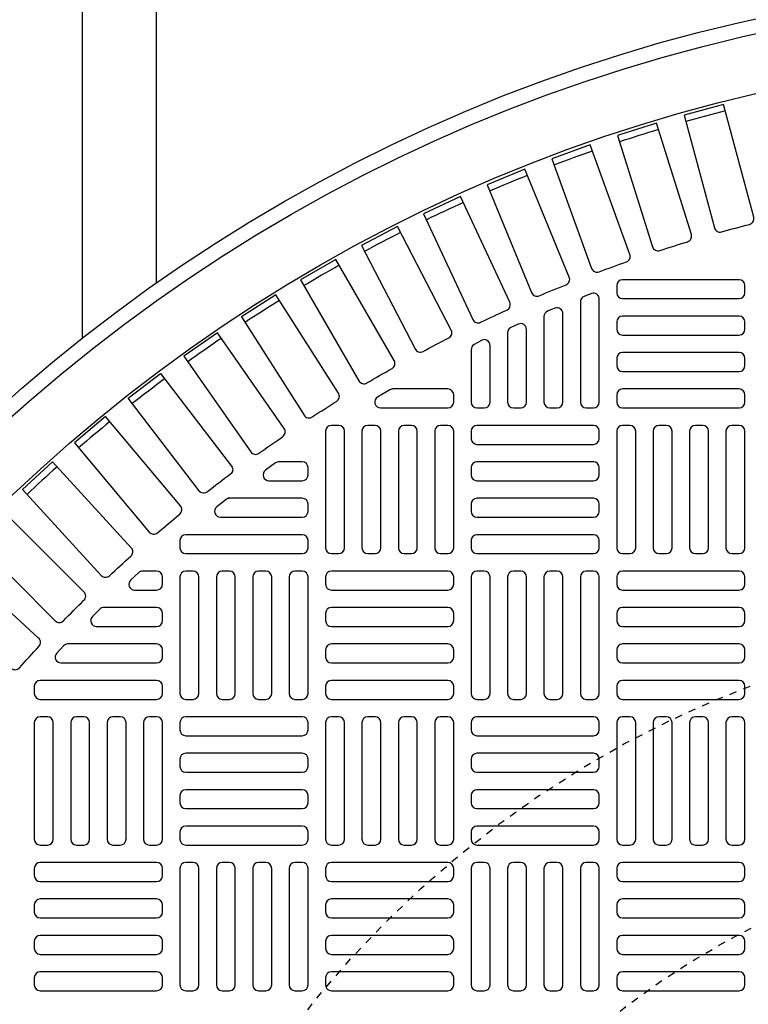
# Model space of a CAD drawing. Extents: x -169 to 2224, y 0 to 2796.
# Tile 472 of 530: x 1515 to 1525, y 1488 to 1501. Entities that reach past the tile are written whole.
import ezdxf

# ---------------------------------------------------------------- set-up
doc = ezdxf.new("R2010")
doc.units = 0
doc.header["$MEASUREMENT"] = 0
doc.linetypes.add('HIDDEN2', pattern=[0.28125, 0.1875, -0.09375])
doc.layers.get('DEFPOINTS').update_dxf_attribs({"linetype": 'CONTINUOUS'})
for name, color, linetype in [('TANK-MANHOLE-COVER-40', 2, 'CONTINUOUS'), ('TANK-MANHOLE-COVER-HATCH-40', 252, 'CONTINUOUS'), ('TANK-SLOPE', 3, 'CONTINUOUS'), ('TANK-UST-RIB', 7, 'CONTINUOUS')]:
    doc.layers.add(name, color=color, linetype=linetype)

msp = doc.modelspace()

# ---------------------------------------------------------------- linework, layer by layer
at = {"layer": 'DEFPOINTS', "color": 8, "linetype": 'HIDDEN2', "ltscale": 0.125}
msp.add_circle((1529.52157, 1479.01916), 14, dxfattribs=at)
msp.add_circle((1529.52157, 1479.01916), 14, dxfattribs=at)
at = {"layer": 'DEFPOINTS', "color": 8, "linetype": 'HIDDEN2', "ltscale": 0.5}
msp.add_circle((1529.52157, 1479.01916), 11, dxfattribs=at)
msp.add_circle((1529.52157, 1479.01916), 11, dxfattribs=at)
at = {"layer": 'TANK-MANHOLE-COVER-40', "color": 4, "linetype": 'Continuous'}
msp.add_circle((1529.52234, 1479.01916), 22.63902, dxfattribs=at)
at = {"layer": 'TANK-MANHOLE-COVER-40', "color": 1, "linetype": 'Continuous'}
msp.add_circle((1529.52234, 1479.01916), 22.44094, dxfattribs=at)
at = {"layer": 'TANK-MANHOLE-COVER-40', "color": 2, "linetype": 'Continuous'}
msp.add_circle((1529.52234, 1479.01916), 21.65354, dxfattribs=at)
at = {"layer": 'TANK-MANHOLE-COVER-HATCH-40', "linetype": 'Continuous'}
for points in [[(1524.167, 1498.24797, -0.00491171), (1524.54579, 1498.34947, 0.41709369), (1524.60222, 1498.4461), (1524.19438, 1499.96818), (1523.66198, 1499.82552), (1524.06982, 1498.30344, 0.41709369), (1524.167, 1498.24797)], [(1523.33335, 1497.99607, -0.00491171), (1523.70735, 1498.11399, 0.41709369), (1523.75951, 1498.213), (1523.28567, 1499.71583), (1522.76, 1499.55009), (1523.23384, 1498.04725, 0.41709369), (1523.33335, 1497.99607)], [(1522.51148, 1497.70805, -0.00491171), (1522.87998, 1497.84217, 0.41709369), (1522.92777, 1497.94336), (1522.38883, 1499.4241), (1521.87089, 1499.23558), (1522.40983, 1497.75484, 0.41709369), (1522.51148, 1497.70805)], [(1521.70295, 1497.38445, -0.00491171), (1522.06526, 1497.53452, 0.41709369), (1522.10859, 1497.63769), (1521.50556, 1499.09352), (1520.99634, 1498.88259), (1521.59936, 1497.42677, 0.41709369), (1521.70295, 1497.38445)], [(1520.90931, 1497.0259, -0.00491171), (1521.26472, 1497.19163, 0.41709369), (1521.30351, 1497.29659), (1520.63756, 1498.72472), (1520.13802, 1498.49178), (1520.80397, 1497.06365, 0.41709369), (1520.90931, 1497.0259)], [(1520.13207, 1496.63306, -0.00491171), (1520.47991, 1496.81414, 0.41709369), (1520.51409, 1496.92069), (1519.78648, 1498.31842), (1519.29757, 1498.06391), (1520.02518, 1496.66619, 0.41709369), (1520.13207, 1496.63306)], [(1519.3727, 1496.2067, -0.00491171), (1519.71231, 1496.40278, 0.41709369), (1519.74181, 1496.51072), (1518.95392, 1497.87538), (1518.47658, 1497.59979), (1519.26447, 1496.23513, 0.41709369), (1519.3727, 1496.2067)], [(1518.63265, 1495.74762, -0.00491171), (1518.96339, 1495.95832, 0.41709369), (1518.98814, 1496.06745), (1518.14148, 1497.39644), (1517.67662, 1497.10029), (1518.52328, 1495.7713, 0.41709369), (1518.63265, 1495.74762)], [(1517.91333, 1495.2567, -0.00491171), (1518.23456, 1495.48163, 0.41709369), (1518.25453, 1495.59173), (1517.35071, 1496.88253), (1516.89921, 1496.56638), (1517.80303, 1495.27559, 0.41709369), (1517.91333, 1495.2567)], [(1517.2161, 1494.73486, -0.41709369), (1517.10509, 1494.74892), (1516.14582, 1495.99907), (1516.5831, 1496.3346), (1517.54237, 1495.08446, -0.41709369), (1517.52722, 1494.97359, 0.00491171), (1517.2161, 1494.73486)], [(1519.72415, 1496.12546, 0.1342636), (1519.68408, 1496.1145), (1519.51758, 1496.01608, 0.76325856), (1519.55765, 1495.86955), (1520.46722, 1495.86955), (1520.46722, 1495.86955, 0.41421356), (1520.54596, 1495.94829), (1520.54596, 1496.04672), (1520.54596, 1496.04672, 0.41421356), (1520.46722, 1496.12546), (1519.72415, 1496.12546)], [(1516.54231, 1494.18312, -0.00491171), (1516.84272, 1494.43519, 0.41709369), (1516.85302, 1494.54661), (1515.84013, 1495.75372), (1515.4179, 1495.39943), (1516.43079, 1494.19232, 0.41709369), (1516.54231, 1494.18312)], [(1518.18416, 1495.14121, 0.15754945), (1518.13808, 1495.12632), (1518.00168, 1495.02789, 0.72778796), (1518.04775, 1494.8853), (1518.49872, 1494.8853), (1518.49872, 1494.8853, 0.41421356), (1518.57746, 1494.96404), (1518.57746, 1495.06247), (1518.57746, 1495.06247, 0.41421356), (1518.49872, 1495.14121), (1518.18416, 1495.14121)], [(1517.51806, 1494.64908, 0.16819223), (1517.46938, 1494.63223), (1517.34425, 1494.5338, 0.71204699), (1517.39294, 1494.39318), (1518.49872, 1494.39318), (1518.49872, 1494.39318, 0.41421356), (1518.57746, 1494.47192), (1518.57746, 1494.57034), (1518.57746, 1494.57034, 0.41421356), (1518.49872, 1494.64908), (1517.4908, 1494.64908)], [(1515.27008, 1492.99413, -0.00491171), (1515.54737, 1493.27142, 0.41709369), (1515.54792, 1493.38332), (1514.43368, 1494.49756), (1514.04394, 1494.10782), (1515.15818, 1492.99358, 0.41709369), (1515.27008, 1492.99413)]]:
    msp.add_lwpolyline(points, format="xyb", dxfattribs=at)
at = {"layer": 'TANK-MANHOLE-COVER-HATCH-40', "linetype": 'Continuous', "flags": 128}
for points in [[(1522.75068, 1497.42467, 0.41421356), (1522.82942, 1497.34593), (1524.40423, 1497.34593, 0.41421356), (1524.48297, 1497.42467), (1524.48297, 1497.5231, 0.41421356), (1524.40423, 1497.60184), (1522.82942, 1497.60184, 0.41421356), (1522.75068, 1497.5231)], [(1522.75068, 1496.93255, 0.41421356), (1522.82942, 1496.85381), (1524.40423, 1496.85381, 0.41421356), (1524.48297, 1496.93255), (1524.48297, 1497.03097, 0.41421356), (1524.40423, 1497.10971), (1522.82942, 1497.10971, 0.41421356), (1522.75068, 1497.03097)], [(1522.75068, 1496.44042, 0.41421356), (1522.82942, 1496.36168), (1524.40423, 1496.36168, 0.41421356), (1524.48297, 1496.44042), (1524.48297, 1496.53884, 0.41421356), (1524.40423, 1496.61758), (1522.82942, 1496.61758, 0.41421356), (1522.75068, 1496.53884)], [(1522.75068, 1495.94829, 0.41421356), (1522.82942, 1495.86955), (1524.40423, 1495.86955, 0.41421356), (1524.48297, 1495.94829), (1524.48297, 1496.04672, 0.41421356), (1524.40423, 1496.12546), (1522.82942, 1496.12546, 0.41421356), (1522.75068, 1496.04672)], [(1518.99084, 1493.90105, 0.41421356), (1519.06958, 1493.97979), (1519.06958, 1495.55459, 0.41421356), (1518.99084, 1495.63333), (1518.89242, 1495.63333, 0.41421356), (1518.81368, 1495.55459), (1518.81368, 1493.97979, 0.41421356), (1518.89242, 1493.90105)], [(1519.48297, 1493.90105, 0.41421356), (1519.56171, 1493.97979), (1519.56171, 1495.55459, 0.41421356), (1519.48297, 1495.63333), (1519.38454, 1495.63333, 0.41421356), (1519.3058, 1495.55459), (1519.3058, 1493.97979, 0.41421356), (1519.38454, 1493.90105)], [(1519.97509, 1493.90105, 0.41421356), (1520.05383, 1493.97979), (1520.05383, 1495.55459, 0.41421356), (1519.97509, 1495.63333), (1519.87667, 1495.63333, 0.41421356), (1519.79793, 1495.55459), (1519.79793, 1493.97979, 0.41421356), (1519.87667, 1493.90105)], [(1520.46722, 1493.90105, 0.41421356), (1520.54596, 1493.97979), (1520.54596, 1495.55459, 0.41421356), (1520.46722, 1495.63333), (1520.36879, 1495.63333, 0.41421356), (1520.29005, 1495.55459), (1520.29005, 1493.97979, 0.41421356), (1520.36879, 1493.90105)], [(1522.51446, 1495.55459, 0.41421356), (1522.43572, 1495.63333), (1520.86092, 1495.63333, 0.41421356), (1520.78218, 1495.55459), (1520.78218, 1495.45617, 0.41421356), (1520.86092, 1495.37743), (1522.43572, 1495.37743, 0.41421356), (1522.51446, 1495.45617)], [(1522.92785, 1493.90105, 0.41421356), (1523.00659, 1493.97979), (1523.00659, 1495.55459, 0.41421356), (1522.92785, 1495.63333), (1522.82942, 1495.63333, 0.41421356), (1522.75068, 1495.55459), (1522.75068, 1493.97979, 0.41421356), (1522.82942, 1493.90105)], [(1523.41998, 1493.90105, 0.41421356), (1523.49872, 1493.97979), (1523.49872, 1495.55459, 0.41421356), (1523.41998, 1495.63333), (1523.32155, 1495.63333, 0.41421356), (1523.24281, 1495.55459), (1523.24281, 1493.97979, 0.41421356), (1523.32155, 1493.90105)], [(1523.9121, 1493.90105, 0.41421356), (1523.99084, 1493.97979), (1523.99084, 1495.55459, 0.41421356), (1523.9121, 1495.63333), (1523.81368, 1495.63333, 0.41421356), (1523.73494, 1495.55459), (1523.73494, 1493.97979, 0.41421356), (1523.81368, 1493.90105)], [(1524.40423, 1493.90105, 0.41421356), (1524.48297, 1493.97979), (1524.48297, 1495.55459, 0.41421356), (1524.40423, 1495.63333), (1524.3058, 1495.63333, 0.41421356), (1524.22706, 1495.55459), (1524.22706, 1493.97979, 0.41421356), (1524.3058, 1493.90105)], [(1522.51446, 1495.06247, 0.41421356), (1522.43572, 1495.14121), (1520.86092, 1495.14121, 0.41421356), (1520.78218, 1495.06247), (1520.78218, 1494.96404, 0.41421356), (1520.86092, 1494.8853), (1522.43572, 1494.8853, 0.41421356), (1522.51446, 1494.96404)], [(1522.51446, 1494.57034, 0.41421356), (1522.43572, 1494.64908), (1520.86092, 1494.64908, 0.41421356), (1520.78218, 1494.57034), (1520.78218, 1494.47192, 0.41421356), (1520.86092, 1494.39318), (1522.43572, 1494.39318, 0.41421356), (1522.51446, 1494.47192)], [(1522.51446, 1494.07821, 0.41421356), (1522.43572, 1494.15695), (1520.86092, 1494.15695, 0.41421356), (1520.78218, 1494.07821), (1520.78218, 1493.97979, 0.41421356), (1520.86092, 1493.90105), (1522.43572, 1493.90105, 0.41421356), (1522.51446, 1493.97979)], [(1517.02234, 1491.93255, 0.41421356), (1517.10108, 1492.01129), (1517.10108, 1493.58609, 0.41421356), (1517.02234, 1493.66483), (1516.92391, 1493.66483, 0.41421356), (1516.84517, 1493.58609), (1516.84517, 1492.01129, 0.41421356), (1516.92391, 1491.93255)], [(1517.51446, 1491.93255, 0.41421356), (1517.5932, 1492.01129), (1517.5932, 1493.58609, 0.41421356), (1517.51446, 1493.66483), (1517.41604, 1493.66483, 0.41421356), (1517.3373, 1493.58609), (1517.3373, 1492.01129, 0.41421356), (1517.41604, 1491.93255)], [(1518.00659, 1491.93255, 0.41421356), (1518.08533, 1492.01129), (1518.08533, 1493.58609, 0.41421356), (1518.00659, 1493.66483), (1517.90817, 1493.66483, 0.41421356), (1517.82942, 1493.58609), (1517.82942, 1492.01129, 0.41421356), (1517.90817, 1491.93255)], [(1518.49872, 1491.93255, 0.41421356), (1518.57746, 1492.01129), (1518.57746, 1493.58609, 0.41421356), (1518.49872, 1493.66483), (1518.40029, 1493.66483, 0.41421356), (1518.32155, 1493.58609), (1518.32155, 1492.01129, 0.41421356), (1518.40029, 1491.93255)], [(1518.81368, 1493.48766, 0.41421356), (1518.89242, 1493.40892), (1520.46722, 1493.40892, 0.41421356), (1520.54596, 1493.48766), (1520.54596, 1493.58609, 0.41421356), (1520.46722, 1493.66483), (1518.89242, 1493.66483, 0.41421356), (1518.81368, 1493.58609)], [(1520.95935, 1491.93255, 0.41421356), (1521.03809, 1492.01129), (1521.03809, 1493.58609, 0.41421356), (1520.95935, 1493.66483), (1520.86092, 1493.66483, 0.41421356), (1520.78218, 1493.58609), (1520.78218, 1492.01129, 0.41421356), (1520.86092, 1491.93255)], [(1521.45147, 1491.93255, 0.41421356), (1521.53021, 1492.01129), (1521.53021, 1493.58609, 0.41421356), (1521.45147, 1493.66483), (1521.35305, 1493.66483, 0.41421356), (1521.27431, 1493.58609), (1521.27431, 1492.01129, 0.41421356), (1521.35305, 1491.93255)], [(1521.9436, 1491.93255, 0.41421356), (1522.02234, 1492.01129), (1522.02234, 1493.58609, 0.41421356), (1521.9436, 1493.66483), (1521.84517, 1493.66483, 0.41421356), (1521.76643, 1493.58609), (1521.76643, 1492.01129, 0.41421356), (1521.84517, 1491.93255)], [(1522.43572, 1491.93255, 0.41421356), (1522.51446, 1492.01129), (1522.51446, 1493.58609, 0.41421356), (1522.43572, 1493.66483), (1522.3373, 1493.66483, 0.41421356), (1522.25856, 1493.58609), (1522.25856, 1492.01129, 0.41421356), (1522.3373, 1491.93255)], [(1522.75068, 1493.48766, 0.41421356), (1522.82942, 1493.40892), (1524.40423, 1493.40892, 0.41421356), (1524.48297, 1493.48766), (1524.48297, 1493.58609, 0.41421356), (1524.40423, 1493.66483), (1522.82942, 1493.66483, 0.41421356), (1522.75068, 1493.58609)], [(1518.81368, 1492.99554, 0.41421356), (1518.89242, 1492.9168), (1520.46722, 1492.9168, 0.41421356), (1520.54596, 1492.99554), (1520.54596, 1493.09396, 0.41421356), (1520.46722, 1493.1727), (1518.89242, 1493.1727, 0.41421356), (1518.81368, 1493.09396)], [(1522.75068, 1492.99554, 0.41421356), (1522.82942, 1492.9168), (1524.40423, 1492.9168, 0.41421356), (1524.48297, 1492.99554), (1524.48297, 1493.09396, 0.41421356), (1524.40423, 1493.1727), (1522.82942, 1493.1727, 0.41421356), (1522.75068, 1493.09396)], [(1518.81368, 1492.50341, 0.41421356), (1518.89242, 1492.42467), (1520.46722, 1492.42467, 0.41421356), (1520.54596, 1492.50341), (1520.54596, 1492.60184, 0.41421356), (1520.46722, 1492.68058), (1518.89242, 1492.68058, 0.41421356), (1518.81368, 1492.60184)], [(1522.75068, 1492.50341, 0.41421356), (1522.82942, 1492.42467), (1524.40423, 1492.42467, 0.41421356), (1524.48297, 1492.50341), (1524.48297, 1492.60184, 0.41421356), (1524.40423, 1492.68058), (1522.82942, 1492.68058, 0.41421356), (1522.75068, 1492.60184)], [(1518.81368, 1492.01129, 0.41421356), (1518.89242, 1491.93255), (1520.46722, 1491.93255, 0.41421356), (1520.54596, 1492.01129), (1520.54596, 1492.10971, 0.41421356), (1520.46722, 1492.18845), (1518.89242, 1492.18845, 0.41421356), (1518.81368, 1492.10971)], [(1522.75068, 1492.01129, 0.41421356), (1522.82942, 1491.93255), (1524.40423, 1491.93255, 0.41421356), (1524.48297, 1492.01129), (1524.48297, 1492.10971, 0.41421356), (1524.40423, 1492.18845), (1522.82942, 1492.18845, 0.41421356), (1522.75068, 1492.10971)], [(1515.05383, 1489.96404, 0.41421356), (1515.13257, 1490.04278), (1515.13257, 1491.61758, 0.41421356), (1515.05383, 1491.69632), (1514.95541, 1491.69632, 0.41421356), (1514.87667, 1491.61758), (1514.87667, 1490.04278, 0.41421356), (1514.95541, 1489.96404)], [(1515.54596, 1489.96404, 0.41421356), (1515.6247, 1490.04278), (1515.6247, 1491.61758, 0.41421356), (1515.54596, 1491.69632), (1515.44754, 1491.69632, 0.41421356), (1515.36879, 1491.61758), (1515.36879, 1490.04278, 0.41421356), (1515.44754, 1489.96404)], [(1516.03809, 1489.96404, 0.41421356), (1516.11683, 1490.04278), (1516.11683, 1491.61758, 0.41421356), (1516.03809, 1491.69632), (1515.93966, 1491.69632, 0.41421356), (1515.86092, 1491.61758), (1515.86092, 1490.04278, 0.41421356), (1515.93966, 1489.96404)], [(1516.53021, 1489.96404, 0.41421356), (1516.60895, 1490.04278), (1516.60895, 1491.61758, 0.41421356), (1516.53021, 1491.69632), (1516.43179, 1491.69632, 0.41421356), (1516.35305, 1491.61758), (1516.35305, 1490.04278, 0.41421356), (1516.43179, 1489.96404)], [(1518.57746, 1491.61758, 0.41421356), (1518.49872, 1491.69632), (1516.92391, 1491.69632, 0.41421356), (1516.84517, 1491.61758), (1516.84517, 1491.51916, 0.41421356), (1516.92391, 1491.44042), (1518.49872, 1491.44042, 0.41421356), (1518.57746, 1491.51916)], [(1518.99084, 1489.96404, 0.41421356), (1519.06958, 1490.04278), (1519.06958, 1491.61758, 0.41421356), (1518.99084, 1491.69632), (1518.89242, 1491.69632, 0.41421356), (1518.81368, 1491.61758), (1518.81368, 1490.04278, 0.41421356), (1518.89242, 1489.96404)], [(1519.48297, 1489.96404, 0.41421356), (1519.56171, 1490.04278), (1519.56171, 1491.61758, 0.41421356), (1519.48297, 1491.69632), (1519.38454, 1491.69632, 0.41421356), (1519.3058, 1491.61758), (1519.3058, 1490.04278, 0.41421356), (1519.38454, 1489.96404)], [(1519.97509, 1489.96404, 0.41421356), (1520.05383, 1490.04278), (1520.05383, 1491.61758, 0.41421356), (1519.97509, 1491.69632), (1519.87667, 1491.69632, 0.41421356), (1519.79793, 1491.61758), (1519.79793, 1490.04278, 0.41421356), (1519.87667, 1489.96404)], [(1520.46722, 1489.96404, 0.41421356), (1520.54596, 1490.04278), (1520.54596, 1491.61758, 0.41421356), (1520.46722, 1491.69632), (1520.36879, 1491.69632, 0.41421356), (1520.29005, 1491.61758), (1520.29005, 1490.04278, 0.41421356), (1520.36879, 1489.96404)], [(1522.51446, 1491.61758, 0.41421356), (1522.43572, 1491.69632), (1520.86092, 1491.69632, 0.41421356), (1520.78218, 1491.61758), (1520.78218, 1491.51916, 0.41421356), (1520.86092, 1491.44042), (1522.43572, 1491.44042, 0.41421356), (1522.51446, 1491.51916)], [(1522.92785, 1489.96404, 0.41421356), (1523.00659, 1490.04278), (1523.00659, 1491.61758, 0.41421356), (1522.92785, 1491.69632), (1522.82942, 1491.69632, 0.41421356), (1522.75068, 1491.61758), (1522.75068, 1490.04278, 0.41421356), (1522.82942, 1489.96404)], [(1523.41998, 1489.96404, 0.41421356), (1523.49872, 1490.04278), (1523.49872, 1491.61758, 0.41421356), (1523.41998, 1491.69632), (1523.32155, 1491.69632, 0.41421356), (1523.24281, 1491.61758), (1523.24281, 1490.04278, 0.41421356), (1523.32155, 1489.96404)], [(1523.9121, 1489.96404, 0.41421356), (1523.99084, 1490.04278), (1523.99084, 1491.61758, 0.41421356), (1523.9121, 1491.69632), (1523.81368, 1491.69632, 0.41421356), (1523.73494, 1491.61758), (1523.73494, 1490.04278, 0.41421356), (1523.81368, 1489.96404)], [(1524.40423, 1489.96404, 0.41421356), (1524.48297, 1490.04278), (1524.48297, 1491.61758, 0.41421356), (1524.40423, 1491.69632), (1524.3058, 1491.69632, 0.41421356), (1524.22706, 1491.61758), (1524.22706, 1490.04278, 0.41421356), (1524.3058, 1489.96404)], [(1518.57746, 1491.12546, 0.41421356), (1518.49872, 1491.2042), (1516.92391, 1491.2042, 0.41421356), (1516.84517, 1491.12546), (1516.84517, 1491.02703, 0.41421356), (1516.92391, 1490.94829), (1518.49872, 1490.94829, 0.41421356), (1518.57746, 1491.02703)], [(1522.51446, 1491.12546, 0.41421356), (1522.43572, 1491.2042), (1520.86092, 1491.2042, 0.41421356), (1520.78218, 1491.12546), (1520.78218, 1491.02703, 0.41421356), (1520.86092, 1490.94829), (1522.43572, 1490.94829, 0.41421356), (1522.51446, 1491.02703)], [(1518.57746, 1490.63333, 0.41421356), (1518.49872, 1490.71207), (1516.92391, 1490.71207, 0.41421356), (1516.84517, 1490.63333), (1516.84517, 1490.53491, 0.41421356), (1516.92391, 1490.45617), (1518.49872, 1490.45617, 0.41421356), (1518.57746, 1490.53491)], [(1522.51446, 1490.63333, 0.41421356), (1522.43572, 1490.71207), (1520.86092, 1490.71207, 0.41421356), (1520.78218, 1490.63333), (1520.78218, 1490.53491, 0.41421356), (1520.86092, 1490.45617), (1522.43572, 1490.45617, 0.41421356), (1522.51446, 1490.53491)], [(1518.57746, 1490.14121, 0.41421356), (1518.49872, 1490.21995), (1516.92391, 1490.21995, 0.41421356), (1516.84517, 1490.14121), (1516.84517, 1490.04278, 0.41421356), (1516.92391, 1489.96404), (1518.49872, 1489.96404, 0.41421356), (1518.57746, 1490.04278)], [(1522.51446, 1490.14121, 0.41421356), (1522.43572, 1490.21995), (1520.86092, 1490.21995, 0.41421356), (1520.78218, 1490.14121), (1520.78218, 1490.04278, 0.41421356), (1520.86092, 1489.96404), (1522.43572, 1489.96404, 0.41421356), (1522.51446, 1490.04278)], [(1514.87667, 1489.55066, 0.41421356), (1514.95541, 1489.47192), (1516.53021, 1489.47192, 0.41421356), (1516.60895, 1489.55066), (1516.60895, 1489.64908, 0.41421356), (1516.53021, 1489.72782), (1514.95541, 1489.72782, 0.41421356), (1514.87667, 1489.64908)], [(1517.02234, 1487.99554, 0.41421356), (1517.10108, 1488.07428), (1517.10108, 1489.64908, 0.41421356), (1517.02234, 1489.72782), (1516.92391, 1489.72782, 0.41421356), (1516.84517, 1489.64908), (1516.84517, 1488.07428, 0.41421356), (1516.92391, 1487.99554)], [(1517.51446, 1487.99554, 0.41421356), (1517.5932, 1488.07428), (1517.5932, 1489.64908, 0.41421356), (1517.51446, 1489.72782), (1517.41604, 1489.72782, 0.41421356), (1517.3373, 1489.64908), (1517.3373, 1488.07428, 0.41421356), (1517.41604, 1487.99554)], [(1518.00659, 1487.99554, 0.41421356), (1518.08533, 1488.07428), (1518.08533, 1489.64908, 0.41421356), (1518.00659, 1489.72782), (1517.90817, 1489.72782, 0.41421356), (1517.82942, 1489.64908), (1517.82942, 1488.07428, 0.41421356), (1517.90817, 1487.99554)], [(1518.49872, 1487.99554, 0.41421356), (1518.57746, 1488.07428), (1518.57746, 1489.64908, 0.41421356), (1518.49872, 1489.72782), (1518.40029, 1489.72782, 0.41421356), (1518.32155, 1489.64908), (1518.32155, 1488.07428, 0.41421356), (1518.40029, 1487.99554)], [(1518.81368, 1489.55066, 0.41421356), (1518.89242, 1489.47192), (1520.46722, 1489.47192, 0.41421356), (1520.54596, 1489.55066), (1520.54596, 1489.64908, 0.41421356), (1520.46722, 1489.72782), (1518.89242, 1489.72782, 0.41421356), (1518.81368, 1489.64908)], [(1520.95935, 1487.99554, 0.41421356), (1521.03809, 1488.07428), (1521.03809, 1489.64908, 0.41421356), (1520.95935, 1489.72782), (1520.86092, 1489.72782, 0.41421356), (1520.78218, 1489.64908), (1520.78218, 1488.07428, 0.41421356), (1520.86092, 1487.99554)], [(1521.45147, 1487.99554, 0.41421356), (1521.53021, 1488.07428), (1521.53021, 1489.64908, 0.41421356), (1521.45147, 1489.72782), (1521.35305, 1489.72782, 0.41421356), (1521.27431, 1489.64908), (1521.27431, 1488.07428, 0.41421356), (1521.35305, 1487.99554)], [(1521.9436, 1487.99554, 0.41421356), (1522.02234, 1488.07428), (1522.02234, 1489.64908, 0.41421356), (1521.9436, 1489.72782), (1521.84517, 1489.72782, 0.41421356), (1521.76643, 1489.64908), (1521.76643, 1488.07428, 0.41421356), (1521.84517, 1487.99554)], [(1522.43572, 1487.99554, 0.41421356), (1522.51446, 1488.07428), (1522.51446, 1489.64908, 0.41421356), (1522.43572, 1489.72782), (1522.3373, 1489.72782, 0.41421356), (1522.25856, 1489.64908), (1522.25856, 1488.07428, 0.41421356), (1522.3373, 1487.99554)], [(1522.75068, 1489.55066, 0.41421356), (1522.82942, 1489.47192), (1524.40423, 1489.47192, 0.41421356), (1524.48297, 1489.55066), (1524.48297, 1489.64908, 0.41421356), (1524.40423, 1489.72782), (1522.82942, 1489.72782, 0.41421356), (1522.75068, 1489.64908)], [(1514.87667, 1489.05853, 0.41421356), (1514.95541, 1488.97979), (1516.53021, 1488.97979, 0.41421356), (1516.60895, 1489.05853), (1516.60895, 1489.15695, 0.41421356), (1516.53021, 1489.23569), (1514.95541, 1489.23569, 0.41421356), (1514.87667, 1489.15695)], [(1518.81368, 1489.05853, 0.41421356), (1518.89242, 1488.97979), (1520.46722, 1488.97979, 0.41421356), (1520.54596, 1489.05853), (1520.54596, 1489.15695, 0.41421356), (1520.46722, 1489.23569), (1518.89242, 1489.23569, 0.41421356), (1518.81368, 1489.15695)], [(1522.75068, 1489.05853, 0.41421356), (1522.82942, 1488.97979), (1524.40423, 1488.97979, 0.41421356), (1524.48297, 1489.05853), (1524.48297, 1489.15695, 0.41421356), (1524.40423, 1489.23569), (1522.82942, 1489.23569, 0.41421356), (1522.75068, 1489.15695)], [(1514.87667, 1488.5664, 0.41421356), (1514.95541, 1488.48766), (1516.53021, 1488.48766, 0.41421356), (1516.60895, 1488.5664), (1516.60895, 1488.66483, 0.41421356), (1516.53021, 1488.74357), (1514.95541, 1488.74357, 0.41421356), (1514.87667, 1488.66483)], [(1518.81368, 1488.5664, 0.41421356), (1518.89242, 1488.48766), (1520.46722, 1488.48766, 0.41421356), (1520.54596, 1488.5664), (1520.54596, 1488.66483, 0.41421356), (1520.46722, 1488.74357), (1518.89242, 1488.74357, 0.41421356), (1518.81368, 1488.66483)], [(1522.75068, 1488.5664, 0.41421356), (1522.82942, 1488.48766), (1524.40423, 1488.48766, 0.41421356), (1524.48297, 1488.5664), (1524.48297, 1488.66483, 0.41421356), (1524.40423, 1488.74357), (1522.82942, 1488.74357, 0.41421356), (1522.75068, 1488.66483)], [(1514.87667, 1488.07428, 0.41421356), (1514.95541, 1487.99554), (1516.53021, 1487.99554, 0.41421356), (1516.60895, 1488.07428), (1516.60895, 1488.1727, 0.41421356), (1516.53021, 1488.25144), (1514.95541, 1488.25144, 0.41421356), (1514.87667, 1488.1727)], [(1518.81368, 1488.07428, 0.41421356), (1518.89242, 1487.99554), (1520.46722, 1487.99554, 0.41421356), (1520.54596, 1488.07428), (1520.54596, 1488.1727, 0.41421356), (1520.46722, 1488.25144), (1518.89242, 1488.25144, 0.41421356), (1518.81368, 1488.1727)], [(1522.75068, 1488.07428, 0.41421356), (1522.82942, 1487.99554), (1524.40423, 1487.99554, 0.41421356), (1524.48297, 1488.07428), (1524.48297, 1488.1727, 0.41421356), (1524.40423, 1488.25144), (1522.82942, 1488.25144, 0.41421356), (1522.75068, 1488.1727)]]:
    msp.add_lwpolyline(points, format="xyb", close=True, dxfattribs=at)
at = {"layer": 'TANK-MANHOLE-COVER-HATCH-40', "linetype": 'Continuous'}
for points in [[(1522.43572, 1495.86955, 0.41421356), (1522.51446, 1495.94829), (1522.51446, 1497.34166, 0.52729524), (1522.40724, 1497.41506), (1522.30881, 1497.37687, 0.30950451), (1522.25856, 1497.30346), (1522.25856, 1495.94829), (1522.25856, 1495.94829, 0.41421356), (1522.3373, 1495.86955), (1522.43572, 1495.86955)], [(1521.9436, 1495.86955, 0.41421356), (1522.02234, 1495.94829), (1522.02234, 1497.14363, 0.53592322), (1521.91315, 1497.21624), (1521.81472, 1497.17496, 0.30214843), (1521.76643, 1497.10235), (1521.76643, 1495.94829), (1521.76643, 1495.94829, 0.41421356), (1521.84517, 1495.86955), (1521.9436, 1495.86955)], [(1521.45147, 1495.86955, 0.41421356), (1521.53021, 1495.94829), (1521.53021, 1496.92989, 0.54471323), (1521.41906, 1497.00164), (1521.32063, 1496.95718, 0.2947387), (1521.27431, 1496.88542), (1521.27431, 1495.94829), (1521.27431, 1495.94829, 0.41421356), (1521.35305, 1495.86955), (1521.45147, 1495.86955)], [(1520.78218, 1496.65595), (1520.78218, 1495.94829), (1520.78218, 1495.94829, 0.41421356), (1520.86092, 1495.86955), (1520.95935, 1495.86955), (1520.95935, 1495.86955, 0.41421356), (1521.03809, 1495.94829), (1521.03809, 1496.71277, 0.57735027), (1520.91998, 1496.78097), (1520.82155, 1496.72414, 0.26794919)], [(1516.18778, 1493.97921), (1515.1232, 1495.14099), (1514.71683, 1494.76861), (1515.7814, 1493.60683, 0.41709369), (1515.89322, 1493.6025, -0.00491171), (1516.18235, 1493.86744, 0.41709369)], [(1518.57746, 1494.07821, 0.41421356), (1518.49872, 1494.15695), (1516.92391, 1494.15695, 0.41421356), (1516.84517, 1494.07821), (1516.84517, 1493.97979, 0.41421356), (1516.92391, 1493.90105), (1518.49872, 1493.90105, 0.41421356), (1518.57746, 1493.97979)], [(1514.93466, 1492.76009), (1513.77288, 1493.82467), (1513.40051, 1493.4183), (1514.56229, 1492.35372, 0.41709369), (1514.67406, 1492.35915, -0.00491171), (1514.939, 1492.64828, 0.41709369)], [(1516.53021, 1493.66483), (1516.34105, 1493.66483, 0.1880618), (1516.28775, 1493.64405), (1516.18072, 1493.54562, 0.68341411), (1516.23402, 1493.40892), (1516.53021, 1493.40892), (1516.53021, 1493.40892, 0.41421356), (1516.60895, 1493.48766), (1516.60895, 1493.58609), (1516.60895, 1493.58609, 0.41421356)], [(1516.53021, 1493.1727), (1515.8168, 1493.1727, 0.19743793), (1515.76144, 1493.14996), (1515.6619, 1493.05153, 0.67023271), (1515.71726, 1492.9168), (1516.53021, 1492.9168), (1516.53021, 1492.9168, 0.41421356), (1516.60895, 1492.99554), (1516.60895, 1493.09396), (1516.60895, 1493.09396, 0.41421356)], [(1516.53021, 1492.68058), (1515.32894, 1492.68058, 0.20651443), (1515.27166, 1492.65586), (1515.17882, 1492.55744, 0.6576677), (1515.2361, 1492.42467), (1516.53021, 1492.42467), (1516.53021, 1492.42467, 0.41421356), (1516.60895, 1492.50341), (1516.60895, 1492.60184), (1516.60895, 1492.60184, 0.41421356)], [(1516.53021, 1492.18845), (1514.95541, 1492.18845, 0.41421356), (1514.87667, 1492.10971), (1514.87667, 1492.01129, 0.41421356), (1514.95541, 1491.93255), (1516.53021, 1491.93255, 0.41421356), (1516.60895, 1492.01129), (1516.60895, 1492.10971, 0.41421356)]]:
    msp.add_lwpolyline(points, format="xyb", close=True, dxfattribs=at)
for start, end in [(104.266426, 105.733574), (106.766426, 108.233574), (109.266426, 110.733574), (111.766426, 113.233574), (114.266426, 115.733574), (116.766426, 118.233574), (119.266426, 120.733574), (121.766426, 123.233574), (124.266426, 125.733574), (126.766426, 128.233574), (129.266426, 130.733574), (131.766426, 133.233574)]:
    msp.add_arc((1529.52234, 1479.01916), 21.52559, start, end, dxfattribs=at)
at = {"layer": 'TANK-SLOPE'}
msp.add_lwpolyline([(1530.10729, 1513.65324, 1.01702303), (1530.10667, 1444.38507), (1530.10765, 1444.38508)], format="xyb", dxfattribs=at)
at = {"layer": 'TANK-UST-RIB'}
for p, q in [((1515.52234, 1542.01839), (1515.52234, 1496.80955)), ((1516.52234, 1540.01839), (1516.52234, 1497.55283))]:
    msp.add_line(p, q, dxfattribs=at)

doc.saveas('drawing.dxf')
